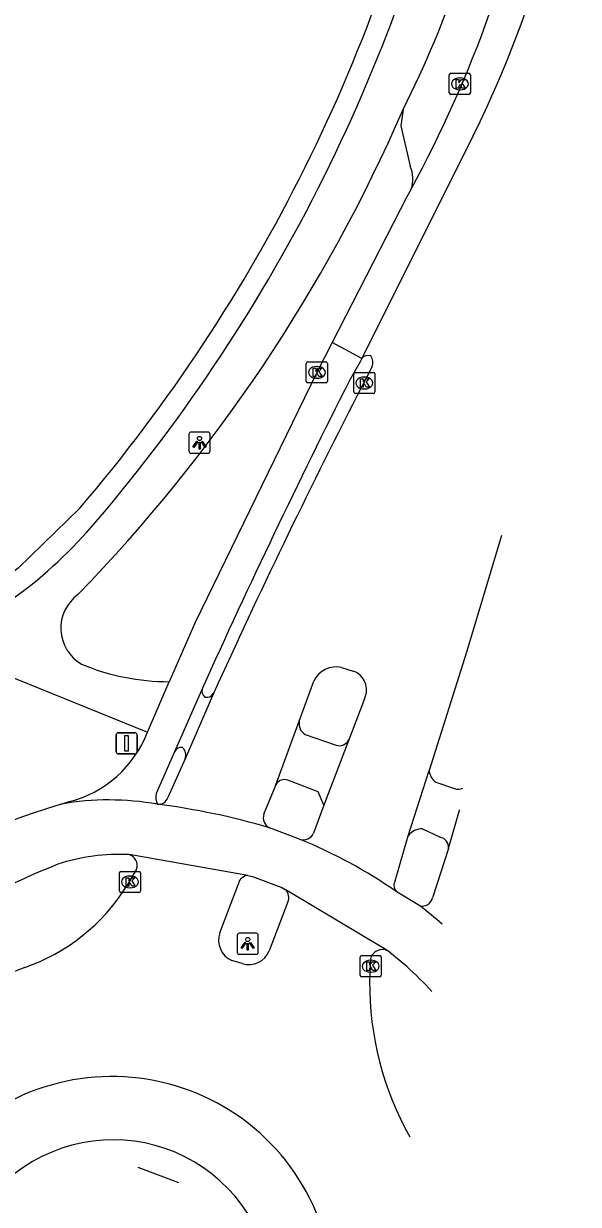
# Model space of a CAD drawing. Extents: x 163010 to 163853, y 382793 to 383982.
# Drawn here: x 163695.7 to 163722, y 382972.9 to 383028.8 of the extents above; entities that cross this region are included whole.
import ezdxf

# ---------------------------------------------------------------- set-up
doc = ezdxf.new("R2010")
doc.units = 0
for name, color, linetype in [('IMGEO_Berm_open', 7, 'Continuous'), ('IMGEO_Fietspad_gesloten', 7, 'Continuous'), ('IMGEO_Fietspad_open', 7, 'Continuous'), ('IMGEO_Groenvoorziening', 7, 'Continuous'), ('IMGEO_Hek', 7, 'Continuous'), ('IMGEO_Kolk', 7, 'Continuous'), ('IMGEO_Lichtpunt', 7, 'Continuous'), ('IMGEO_Parkeervlak_open', 7, 'Continuous'), ('IMGEO_Rijbaan_lokaal_gesloten', 7, 'Continuous'), ('IMGEO_Rijbaan_lokaal_open', 7, 'Continuous'), ('IMGEO_Verkeersbordpaal', 7, 'Continuous'), ('IMGEO_Voetpad_open', 7, 'Continuous')]:
    doc.layers.add(name, color=color, linetype=linetype)

msp = doc.modelspace()

# ---------------------------------------------------------------- linework, layer by layer
at = {"layer": 'IMGEO_Berm_open'}
msp.add_arc((163699.987, 382968.411), 7.57, 354.788, 177.2872, dxfattribs=at)
at = {"layer": 'IMGEO_Fietspad_gesloten'}
for points in [[(163708.816, 382990.22), (163707.397, 382990.761)], [(163706.367, 382988.497), (163706.587, 382988.459), (163707.98, 382987.931), (163708.141, 382987.834)], [(163714.504, 382987.065), (163713.44, 382987.708)], [(163713.891, 382984.188), (163713, 382984.93)]]:
    msp.add_lwpolyline(points, dxfattribs=at)
for centre, radius, start, end in [((163709.227, 382953.728), 39.906, 107.0589, 139.8929), ((163699.796, 382979.033), 13.045, 79.8789, 100.0458), ((163700.335, 382979.878), 9.623, 87.5515, 107.9379), ((163718.183, 382937.892), 55.214, 112.1434, 126.6629), ((163702.625, 382971.364), 19.689, 48.8822, 52.889), ((163699.137, 382967.981), 21.917, 43.3003, 47.6876)]:
    msp.add_arc(centre, radius, start, end, dxfattribs=at)
at = {"layer": 'IMGEO_Fietspad_open'}
for points in [[(163710.36, 383013.739), (163709.637, 383012.327), (163703.86, 383000.448), (163702.637, 382997.678)], [(163711.762, 383012.983), (163711.687, 383012.834), (163711.18, 383011.948)], [(163701.609, 382995.287), (163702.637, 382997.678)], [(163704.213, 382997.371), (163702.892, 382994.36)], [(163702.892, 382994.36), (163702.026, 382992.386)], [(163697.52, 382991.878), (163697.909, 382992)], [(163715.871, 382989.782), (163716.394, 382991.601), (163716.394, 382991.603)], [(163715.871, 382989.782), (163715.113, 382987.447)]]:
    msp.add_lwpolyline(points, dxfattribs=at)
for centre, radius, start, end in [((164046.047, 382842.947), 375.096, 153.22075, 155.68881), ((163696.609, 382997.19), 5.35, 284.0665, 339.1679), ((163702.658, 382992.203), 0.658, 163.9004, 209.9355), ((163714.624, 382987.55), 0.5, 256.095, 348.1016)]:
    msp.add_arc(centre, radius, start, end, dxfattribs=at)
at = {"layer": 'IMGEO_Groenvoorziening'}
msp.add_lwpolyline([(163698.414, 383005.904), (163695.497, 383003.055), (163693.676, 383001.676), (163690.559, 383000.262)], dxfattribs=at)
msp.add_arc((163638.118, 383057.337), 79.253, 319.53551, 347.59049, dxfattribs=at)
at = {"layer": 'IMGEO_Hek'}
msp.add_lwpolyline([(163701.15, 382974.679), (163703.08, 382973.958)], dxfattribs=at)
at = {"layer": 'IMGEO_Kolk'}
for p, q in [((163715.907, 383025.567), (163715.907, 383026.419)), ((163715.982, 383026.493), (163716.834, 383026.493)), ((163716.908, 383026.419), (163716.908, 383025.567)), ((163716.395, 383026.273), (163716.42, 383026.273)), ((163716.834, 383025.493), (163715.982, 383025.493)), ((163716.418, 383025.713), (163716.393, 383025.713)), ((163709.136, 383011.901), (163709.136, 383012.753)), ((163709.211, 383012.827), (163710.063, 383012.827)), ((163709.624, 383012.607), (163709.649, 383012.607)), ((163710.137, 383012.753), (163710.137, 383011.901)), ((163710.063, 383011.827), (163709.211, 383011.827)), ((163709.647, 383012.047), (163709.622, 383012.047)), ((163711.382, 383011.4), (163711.382, 383012.252)), ((163711.457, 383012.326), (163712.309, 383012.326)), ((163711.87, 383012.106), (163711.895, 383012.106)), ((163712.383, 383012.252), (163712.383, 383011.4)), ((163712.309, 383011.326), (163711.457, 383011.326)), ((163711.893, 383011.546), (163711.868, 383011.546)), ((163700.285, 382987.768), (163700.285, 382988.62)), ((163700.36, 382988.694), (163701.212, 382988.694)), ((163700.773, 382988.474), (163700.798, 382988.474)), ((163701.286, 382988.62), (163701.286, 382987.768)), ((163700.796, 382987.914), (163700.771, 382987.914)), ((163701.212, 382987.694), (163700.36, 382987.694)), ((163711.685, 382983.776), (163711.685, 382984.628)), ((163711.76, 382984.702), (163712.612, 382984.702)), ((163712.173, 382984.482), (163712.198, 382984.482)), ((163712.686, 382984.628), (163712.686, 382983.776)), ((163712.196, 382983.922), (163712.171, 382983.922)), ((163712.612, 382983.702), (163711.76, 382983.702))]:
    msp.add_line(p, q, dxfattribs=at)
for points in [[(163715.907, 383025.567), (163715.907, 383026.419)], [(163715.982, 383026.493), (163716.834, 383026.493)], [(163716.908, 383026.419), (163716.908, 383025.567)], [(163716.228, 383026.193), (163716.351, 383026.193), (163716.351, 383026.042), (163716.481, 383026.193), (163716.645, 383026.193), (163716.499, 383026.042), (163716.652, 383025.793), (163716.5, 383025.793), (163716.415, 383025.957), (163716.351, 383025.89), (163716.351, 383025.793), (163716.228, 383025.793), (163716.228, 383026.193)], [(163716.834, 383025.493), (163715.982, 383025.493)], [(163709.136, 383011.901), (163709.136, 383012.753)], [(163709.211, 383012.827), (163710.063, 383012.827)], [(163709.457, 383012.527), (163709.58, 383012.527), (163709.58, 383012.376), (163709.71, 383012.527), (163709.874, 383012.527), (163709.728, 383012.376), (163709.881, 383012.127), (163709.729, 383012.127), (163709.644, 383012.291), (163709.58, 383012.224), (163709.58, 383012.127), (163709.457, 383012.127), (163709.457, 383012.527)], [(163710.137, 383012.753), (163710.137, 383011.901)], [(163710.063, 383011.827), (163709.211, 383011.827)], [(163711.382, 383011.4), (163711.382, 383012.252)], [(163711.457, 383012.326), (163712.309, 383012.326)], [(163711.703, 383012.026), (163711.826, 383012.026), (163711.826, 383011.875), (163711.956, 383012.026), (163712.12, 383012.026), (163711.974, 383011.875), (163712.127, 383011.626), (163711.975, 383011.626), (163711.89, 383011.79), (163711.826, 383011.723), (163711.826, 383011.626), (163711.703, 383011.626), (163711.703, 383012.026)], [(163712.383, 383012.252), (163712.383, 383011.4)], [(163712.309, 383011.326), (163711.457, 383011.326)], [(163700.285, 382987.768), (163700.285, 382988.62)], [(163700.36, 382988.694), (163701.212, 382988.694)], [(163700.606, 382988.394), (163700.729, 382988.394), (163700.729, 382988.243), (163700.859, 382988.394), (163701.023, 382988.394), (163700.877, 382988.243), (163701.03, 382987.994), (163700.878, 382987.994), (163700.793, 382988.158), (163700.729, 382988.091), (163700.729, 382987.994), (163700.606, 382987.994), (163700.606, 382988.394)], [(163701.286, 382988.62), (163701.286, 382987.768)], [(163701.212, 382987.694), (163700.36, 382987.694)], [(163711.685, 382983.776), (163711.685, 382984.628)], [(163711.76, 382984.702), (163712.612, 382984.702)], [(163712.006, 382984.402), (163712.129, 382984.402), (163712.129, 382984.251), (163712.259, 382984.402), (163712.423, 382984.402), (163712.277, 382984.251), (163712.43, 382984.002), (163712.278, 382984.002), (163712.193, 382984.166), (163712.129, 382984.099), (163712.129, 382984.002), (163712.006, 382984.002), (163712.006, 382984.402)], [(163712.686, 382984.628), (163712.686, 382983.776)], [(163712.612, 382983.702), (163711.76, 382983.702)]]:
    msp.add_lwpolyline(points, dxfattribs=at)
for centre, start, end in [((163715.984, 383026.417), 91.552, 178.448), ((163715.984, 383026.417), 91.552, 178.448), ((163716.832, 383026.417), 1.552, 88.448), ((163716.832, 383026.417), 1.552, 88.448), ((163715.984, 383025.569), 181.552, 268.448), ((163715.984, 383025.569), 181.552, 268.448), ((163716.832, 383025.569), 271.552, 358.448), ((163716.832, 383025.569), 271.552, 358.448), ((163709.213, 383012.751), 91.552, 178.448), ((163709.213, 383012.751), 91.552, 178.448), ((163710.061, 383012.751), 1.552, 88.448), ((163710.061, 383012.751), 1.552, 88.448), ((163709.213, 383011.903), 181.552, 268.448), ((163709.213, 383011.903), 181.552, 268.448), ((163710.061, 383011.903), 271.552, 358.448), ((163710.061, 383011.903), 271.552, 358.448), ((163711.459, 383012.25), 91.552, 178.448), ((163711.459, 383012.25), 91.552, 178.448), ((163712.307, 383012.25), 1.552, 88.448), ((163712.307, 383012.25), 1.552, 88.448), ((163711.459, 383011.402), 181.552, 268.448), ((163711.459, 383011.402), 181.552, 268.448), ((163712.307, 383011.402), 271.552, 358.448), ((163712.307, 383011.402), 271.552, 358.448), ((163700.362, 382988.618), 91.552, 178.448), ((163700.362, 382988.618), 91.552, 178.448), ((163701.21, 382988.618), 1.552, 88.448), ((163701.21, 382988.618), 1.552, 88.448), ((163700.362, 382987.77), 181.552, 268.448), ((163700.362, 382987.77), 181.552, 268.448), ((163701.21, 382987.77), 271.552, 358.448), ((163701.21, 382987.77), 271.552, 358.448), ((163711.762, 382984.626), 91.552, 178.448), ((163711.762, 382984.626), 91.552, 178.448), ((163712.61, 382984.626), 1.552, 88.448), ((163712.61, 382984.626), 1.552, 88.448), ((163711.762, 382983.778), 181.552, 268.448), ((163711.762, 382983.778), 181.552, 268.448), ((163712.61, 382983.778), 271.552, 358.448), ((163712.61, 382983.778), 271.552, 358.448)]:
    msp.add_arc(centre, 0.0765, start, end, dxfattribs=at)
for centre, major_axis, ratio, start_param, end_param in [((163716.394, 383025.993), (-0.387, 0.002), 0.722429, 4.712389, 7.853982), ((163716.419, 383025.993), (-0.39, 0.002), 0.717154, 1.570796, 4.712389), ((163709.623, 383012.327), (-0.387, 0.002), 0.722429, 4.712389, 7.853982), ((163709.648, 383012.327), (-0.39, 0.002), 0.717154, 1.570796, 4.712389), ((163711.869, 383011.826), (-0.387, 0.002), 0.722429, 4.712389, 7.853982), ((163711.894, 383011.826), (-0.39, 0.002), 0.717154, 1.570796, 4.712389), ((163700.772, 382988.194), (-0.387, 0.002), 0.722429, 4.712389, 7.853982), ((163700.797, 382988.194), (-0.39, 0.002), 0.717154, 1.570796, 4.712389), ((163712.172, 382984.202), (-0.387, 0.002), 0.722429, 4.712389, 7.853982), ((163712.197, 382984.202), (-0.39, 0.002), 0.717154, 1.570796, 4.712389)]:
    msp.add_ellipse(centre, major_axis=major_axis, ratio=ratio, start_param=start_param, end_param=end_param, dxfattribs=at)
at = {"layer": 'IMGEO_Lichtpunt'}
for p, q in [((163703.579, 383009.402), (163703.579, 383008.595)), ((163703.579, 383009.402), (163703.579, 383008.595)), ((163704.481, 383009.497), (163703.673, 383009.497)), ((163704.481, 383009.497), (163703.673, 383009.497)), ((163704.575, 383008.595), (163704.575, 383009.402)), ((163704.575, 383008.595), (163704.575, 383009.402)), ((163703.673, 383008.501), (163704.481, 383008.501)), ((163703.673, 383008.501), (163704.481, 383008.501)), ((163705.863, 382985.67), (163705.863, 382984.863)), ((163705.863, 382985.67), (163705.863, 382984.863)), ((163706.765, 382985.765), (163705.957, 382985.765)), ((163706.765, 382985.765), (163705.957, 382985.765)), ((163706.859, 382984.863), (163706.859, 382985.67)), ((163706.859, 382984.863), (163706.859, 382985.67)), ((163705.957, 382984.769), (163706.765, 382984.769)), ((163705.957, 382984.769), (163706.765, 382984.769))]:
    msp.add_line(p, q, dxfattribs=at)
for points in [[(163703.953, 383009.066), (163703.992, 383009.038), (163703.804, 383008.776), (163703.766, 383008.803), (163703.953, 383009.066)], [(163704.055, 383009.018), (163704.102, 383009.018), (163704.102, 383008.696), (163704.055, 383008.696), (163704.055, 383009.018)], [(163704.165, 383009.038), (163704.203, 383009.065), (163704.39, 383008.803), (163704.351, 383008.775), (163704.165, 383009.038)], [(163706.237, 382985.334), (163706.276, 382985.306), (163706.088, 382985.044), (163706.05, 382985.071), (163706.237, 382985.334)], [(163706.339, 382985.286), (163706.386, 382985.286), (163706.386, 382984.964), (163706.339, 382984.964), (163706.339, 382985.286)], [(163706.449, 382985.306), (163706.487, 382985.333), (163706.674, 382985.071), (163706.635, 382985.043), (163706.449, 382985.306)]]:
    msp.add_lwpolyline(points, dxfattribs=at)
for centre in [(163704.078, 383009.2), (163706.362, 382985.468)]:
    msp.add_circle(centre, 0.0994, dxfattribs=at)
for centre, start, end in [((163703.673, 383009.402), 90, 180), ((163703.673, 383009.402), 90, 180), ((163704.481, 383009.402), 0, 90), ((163704.481, 383009.402), 0, 90), ((163703.673, 383008.595), 180, 270), ((163703.673, 383008.595), 180, 270), ((163704.481, 383008.595), 270, 0), ((163704.481, 383008.595), 270, 360), ((163705.957, 382985.67), 90, 180), ((163705.957, 382985.67), 90, 180), ((163706.765, 382985.67), 0, 90), ((163706.765, 382985.67), 0, 90), ((163705.957, 382984.863), 180, 270), ((163705.957, 382984.863), 180, 270), ((163706.765, 382984.863), 270, 0), ((163706.765, 382984.863), 270, 360)]:
    msp.add_arc(centre, 0.0946, start, end, dxfattribs=at)
at = {"layer": 'IMGEO_Parkeervlak_open'}
msp.add_lwpolyline([(163713.72, 383024.778), (163713.609, 383024.001), (163714.049, 383022.103)], dxfattribs=at)
msp.add_arc((163712.781, 383021.497), 1.406, 339.7934, 25.5545, dxfattribs=at)
at = {"layer": 'IMGEO_Rijbaan_lokaal_gesloten'}
for points in [[(163706.367, 382988.497), (163700.746, 382989.493)], [(163701.095, 382988.806), (163700.609, 382987.956)], [(163705.041, 382985.785), (163705.923, 382988.112)], [(163713, 382984.93), (163708.141, 382987.834)], [(163708.257, 382987.245), (163707.381, 382984.93)], [(163706.098, 382984.326), (163705.604, 382984.47)], [(163712.168, 382984.54), (163712.132, 382983.497)]]:
    msp.add_lwpolyline(points, dxfattribs=at)
for centre, radius, start, end in [((163700.582, 382988.978), 0.541, 341.5156, 72.3461), ((163706.394, 382988.017), 0.481, 93.2418, 168.6164), ((163692.762, 382992.905), 9.277, 289.1069, 327.761), ((163707.81, 382987.463), 0.497, 333.9798, 48.3031), ((163706.041, 382985.435), 1.059, 160.6999, 245.6552), ((163712.738, 382984.407), 0.585, 63.3734, 166.8563), ((163706.42, 382985.307), 1.032, 251.8266, 338.5929), ((163704.65, 382961.412), 24.39, 111.2776, 136.9728), ((163726.961, 382983.391), 14.829, 179.5917, 209.3494), ((163699.93, 382968.481), 10.498, 352.165, 177.5006), ((163724.684, 382982.251), 12.286, 209.9199, 209.9544)]:
    msp.add_arc(centre, radius, start, end, dxfattribs=at)
at = {"layer": 'IMGEO_Rijbaan_lokaal_open'}
for points in [[(163717.039, 383023.543), (163711.762, 383012.983)], [(163714.1, 383021.011), (163713.894, 383020.637), (163710.36, 383013.739)], [(163711.762, 383012.983), (163710.36, 383013.739)], [(163712.236, 383012.583), (163711.541, 383011.234)], [(163718.373, 383004.609), (163718.373, 383004.609), (163716.738, 382999.131), (163714.949, 382993.474)], [(163710.807, 382998.355), (163711.358, 382998.179)], [(163708.805, 382995.805), (163709.487, 382997.705)], [(163704.745, 382997.127), (163703.399, 382994.028)], [(163711.889, 382996.864), (163711.142, 382994.93)], [(163707.696, 382992.797), (163708.805, 382995.805)], [(163711.142, 382994.93), (163709.971, 382991.835)], [(163703.399, 382994.028), (163702.584, 382992.19)], [(163713.963, 382990.379), (163714.949, 382993.474)], [(163707.126, 382991.402), (163707.657, 382992.692), (163707.696, 382992.797)], [(163709.971, 382991.835), (163709.481, 382990.501)], [(163713.339, 382988.244), (163713.963, 382990.379)]]:
    msp.add_lwpolyline(points, dxfattribs=at)
for centre, radius, start, end in [((163668.854, 383047.384), 53.76, 333.6751, 351.4726), ((163662.991, 383048.836), 58.192, 331.43509, 349.40863), ((163712.072, 383012.735), 0.397, 73.5033, 141.4051), ((163711.797, 383012.81), 0.494, 332.6405, 38.2909), ((164019.113, 382854.372), 345.262, 152.97834, 155.57709), ((163710.557, 382997.198), 1.184, 77.8072, 154.6263), ((163711.045, 382997.288), 0.944, 333.3299, 70.6481), ((163702.131, 382992.356), 0.483, 264.9126, 339.925), ((163697.641, 382957.472), 34.689, 73.665, 82.6339), ((163707.623, 382991.234), 0.525, 161.3797, 244.4553), ((163708.994, 382990.726), 0.537, 250.6255, 335.1881), ((163699.837, 382968.18), 23.799, 55.1396, 67.8342), ((163713.697, 382988.034), 0.415, 149.5549, 231.7876)]:
    msp.add_arc(centre, radius, start, end, dxfattribs=at)
at = {"layer": 'IMGEO_Verkeersbordpaal'}
for p, q in [((163700.128, 382994.358), (163700.128, 382995.158)), ((163700.128, 382995.158), (163700.128, 382994.358)), ((163700.228, 382995.258), (163701.018, 382995.258)), ((163701.018, 382995.258), (163700.228, 382995.258)), ((163701.118, 382995.158), (163701.118, 382994.358)), ((163701.118, 382994.358), (163701.118, 382995.158)), ((163701.018, 382994.258), (163700.228, 382994.258)), ((163700.228, 382994.258), (163701.018, 382994.258))]:
    msp.add_line(p, q, dxfattribs=at)
msp.add_lwpolyline([(163700.548, 382995.133), (163700.698, 382995.133), (163700.698, 382994.383), (163700.548, 382994.383), (163700.548, 382995.133)], dxfattribs=at)
for centre, start, end in [((163700.228, 382995.158), 90, 180), ((163700.228, 382995.158), 90, 180), ((163701.018, 382995.158), 0, 90), ((163701.018, 382995.158), 360, 90), ((163700.228, 382994.358), 180, 270), ((163700.228, 382994.358), 180, 270), ((163701.018, 382994.358), 270, 0), ((163701.018, 382994.358), 270, 0)]:
    msp.add_arc(centre, 0.1, start, end, dxfattribs=at)
at = {"layer": 'IMGEO_Voetpad_open'}
for points in [[(163694.847, 382998.033), (163701.609, 382995.287)], [(163709.079, 382995.181), (163710.544, 382994.676)], [(163709.971, 382991.835), (163709.692, 382992.465), (163708.262, 382993.014)], [(163715.268, 382992.919), (163716.146, 382992.616)], [(163714.635, 382990.707), (163715.469, 382990.313)]]:
    msp.add_lwpolyline(points, dxfattribs=at)
for centre, radius, start, end in [((163638.101, 383057.346), 80.272, 319.53858, 347.58687), ((163668.977, 383047.309), 50.095, 333.2721, 349.3645), ((163642.659, 383055.758), 77.52, 315.89289, 336.44428), ((163682.539, 383019.273), 21.755, 292.4142, 319.8811), ((163699.476, 383000.213), 1.966, 125.9582, 239.8847), ((163702.622, 383008.329), 10.651, 247.1757, 270.0822), ((163704.567, 382997.241), 0.377, 159.8678, 231.4166), ((163704.415, 382997.319), 0.382, 257.4782, 329.8533), ((163709.363, 382995.678), 0.573, 167.1951, 240.2177), ((163703.23, 382994.188), 0.379, 83.1256, 152.9572), ((163702.916, 382994.198), 0.513, 340.575, 45.4767), ((163710.706, 382995.126), 0.478, 250.2357, 335.791), ((163715.703, 382993.538), 0.757, 184.8714, 234.907), ((163708.1, 382992.59), 0.454, 69.094, 152.8588), ((163716.326, 382993.052), 0.472, 247.5805, 298.6228), ((163714.62, 382989.885), 0.822, 88.9773, 143.0563), ((163715.376, 382989.825), 0.497, 355.0457, 79.2102)]:
    msp.add_arc(centre, radius, start, end, dxfattribs=at)

doc.saveas('drawing.dxf')
